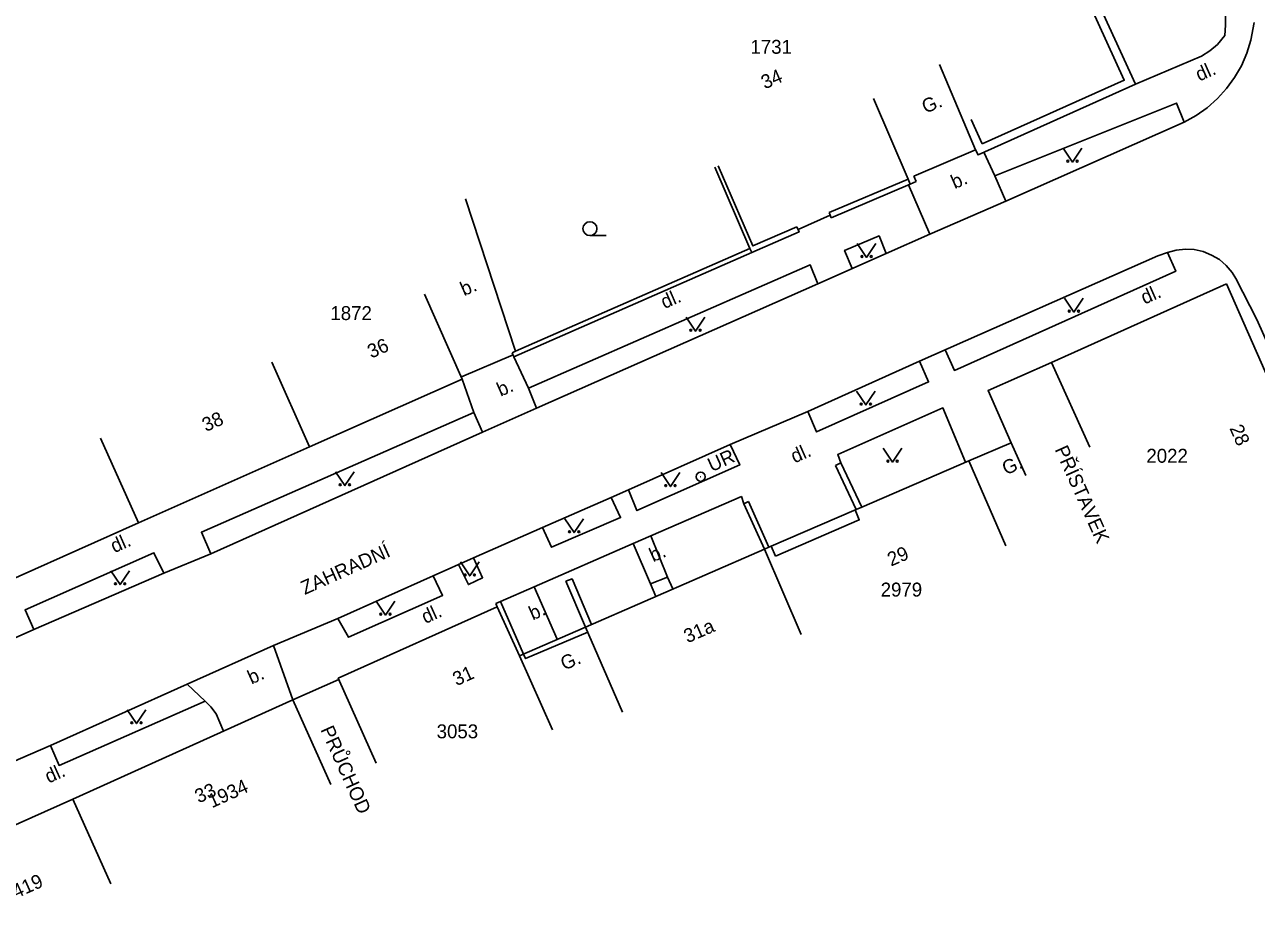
# Model space of a CAD drawing. Extents: x -584400 to -581602, y -1210894 to -1208793.
# Drawn here: x -583242.7 to -583176.4, y -1209801 to -1209753.8 of the extents above; entities that cross this region are included whole.
import ezdxf

# ---------------------------------------------------------------- set-up
doc = ezdxf.new("R2010")
doc.units = 0
for name, color, linetype in [('BUDOVY_MĚŘ', 7, 'Continuous'), ('POMOC_POPIS', 7, 'Continuous'), ('ROZHRANÍ_PLOCH', 7, 'Continuous'), ('ZN_DOPLŇKOVÉ', 7, 'Continuous'), ('ZN_KULTUR', 7, 'Continuous'), ('Č_POPIS_EVID', 7, 'Continuous')]:
    doc.layers.add(name, color=color, linetype=linetype)

msp = doc.modelspace()

# ---------------------------------------------------------------- linework, layer by layer
at = {"layer": 'BUDOVY_MĚŘ'}
for points in [[(-583193.49, -1209755.92), (-583191.54, -1209760.52)], [(-583197.03, -1209757.76), (-583195.18, -1209762.09), (-583195.06, -1209762.36), (-583194.74, -1209762.22)], [(-583194.86, -1209761.93), (-583191.54, -1209760.52)], [(-583194.86, -1209761.93), (-583194.74, -1209762.22)], [(-583187.45, -1209771.96), (-583178.04, -1209767.73)], [(-583171.77, -1209781.94), (-583178.04, -1209767.73)], [(-583221.2, -1209768.29), (-583219.17, -1209772.86)], [(-583229.42, -1209771.94), (-583227.39, -1209776.51)], [(-583189.62, -1209776.28), (-583190.87, -1209773.48), (-583187.45, -1209771.96)], [(-583185.4, -1209776.52), (-583187.45, -1209771.96)], [(-583227.39, -1209776.51), (-583219.17, -1209772.86)], [(-583238.64, -1209776.03), (-583236.6, -1209780.6)], [(-583191.9, -1209777.25), (-583189.62, -1209776.28)], [(-583188.83, -1209778.05), (-583189.62, -1209776.28)], [(-583236.6, -1209780.6), (-583227.39, -1209776.51)], [(-583202.91, -1209782.01), (-583202.67, -1209781.91), (-583197.97, -1209779.88), (-583197.67, -1209779.75), (-583191.9, -1209777.25)], [(-583189.91, -1209781.84), (-583191.9, -1209777.25)], [(-583249.47, -1209786.34), (-583236.6, -1209780.6)], [(-583212.54, -1209786.2), (-583202.91, -1209782.01)], [(-583200.93, -1209786.6), (-583202.91, -1209782.01)], [(-583223.8, -1209793.52), (-583225.85, -1209788.96), (-583217.29, -1209785.11)], [(-583216.1, -1209787.76), (-583217.29, -1209785.11)], [(-583216.1, -1209787.76), (-583212.54, -1209786.2)], [(-583210.54, -1209790.78), (-583212.54, -1209786.2)], [(-583214.31, -1209791.73), (-583216.1, -1209787.76)], [(-583240.14, -1209795.46), (-583228.3, -1209790.12)], [(-583226.25, -1209794.68), (-583228.3, -1209790.12)], [(-583251.02, -1209800.32), (-583240.14, -1209795.46)], [(-583238.08, -1209800.02), (-583240.14, -1209795.46)]]:
    msp.add_lwpolyline(points, dxfattribs=at)
at = {"layer": 'ROZHRANÍ_PLOCH'}
for points in [[(-583178.93, -1209749.92), (-583178.61, -1209750.66), (-583178.36, -1209751.42), (-583178.2, -1209752.21), (-583178.1, -1209753.01), (-583178.09, -1209753.81), (-583178.13, -1209754.37)], [(-583180.31, -1209759.03), (-583179.67, -1209758.67), (-583179.07, -1209758.25), (-583178.52, -1209757.76), (-583178.03, -1209757.22), (-583177.6, -1209756.62), (-583177.23, -1209755.99), (-583176.94, -1209755.31), (-583176.72, -1209754.61), (-583176.55, -1209753.66)], [(-583182.94, -1209756.99), (-583179.38, -1209755.48), (-583178.93, -1209755.19), (-583178.53, -1209754.85), (-583178.13, -1209754.37)], [(-583190.51, -1209761.92), (-583180.72, -1209758), (-583180.31, -1209759.03)], [(-583189.92, -1209763.29), (-583180.31, -1209759.03)], [(-583190.51, -1209761.92), (-583191.09, -1209760.64)], [(-583194, -1209765.06), (-583195.15, -1209762.4)], [(-583189.92, -1209763.29), (-583190.51, -1209761.92)], [(-583194, -1209765.06), (-583189.92, -1209763.29)], [(-583198.18, -1209766.91), (-583198.59, -1209765.93), (-583196.74, -1209765.15), (-583196.36, -1209766.1)], [(-583196.36, -1209766.1), (-583194, -1209765.06)], [(-583200.03, -1209767.73), (-583196.36, -1209766.1)], [(-583194.56, -1209771.9), (-583181.73, -1209766.22), (-583181.21, -1209766.04)], [(-583193.18, -1209771.29), (-583192.68, -1209772.39), (-583180.77, -1209767.05), (-583181.21, -1209766.04)], [(-583181.21, -1209766.04), (-583180.74, -1209765.91), (-583180.25, -1209765.86), (-583179.77, -1209765.89), (-583179.29, -1209765.99), (-583178.84, -1209766.18), (-583178.42, -1209766.43), (-583178.05, -1209766.75), (-583177.73, -1209767.12), (-583177.54, -1209767.44), (-583176.41, -1209769.65), (-583168.44, -1209787.47), (-583165.14, -1209795.67)], [(-583215.6, -1209773.35), (-583200.44, -1209766.71), (-583200.03, -1209767.73)], [(-583215.18, -1209774.43), (-583200.03, -1209767.73)], [(-583216.4, -1209771.66), (-583215.6, -1209773.35)], [(-583200.57, -1209774.6), (-583200.11, -1209775.7), (-583194.07, -1209773.01), (-583194.56, -1209771.9)], [(-583200.57, -1209774.6), (-583194.56, -1209771.9)], [(-583218.55, -1209774.65), (-583219.17, -1209772.86)], [(-583215.18, -1209774.43), (-583215.6, -1209773.35)], [(-583218.08, -1209775.71), (-583215.18, -1209774.43)], [(-583198.79, -1209777.36), (-583198.96, -1209776.91), (-583193.3, -1209774.41), (-583192.08, -1209777.33)], [(-583232.7, -1209782.26), (-583233.21, -1209781.1), (-583218.55, -1209774.65)], [(-583218.55, -1209774.65), (-583218.08, -1209775.71)], [(-583204.75, -1209776.37), (-583200.57, -1209774.6)], [(-583232.7, -1209782.26), (-583218.08, -1209775.71)], [(-583210.22, -1209778.82), (-583204.75, -1209776.37)], [(-583210.22, -1209778.82), (-583209.77, -1209779.93), (-583204.24, -1209777.48), (-583204.75, -1209776.37)], [(-583211.15, -1209779.23), (-583210.22, -1209778.82)], [(-583214.86, -1209780.84), (-583214.37, -1209781.91), (-583210.65, -1209780.31), (-583211.15, -1209779.23)], [(-583214.86, -1209780.84), (-583211.15, -1209779.23)], [(-583209.03, -1209781.3), (-583204.15, -1209779.18), (-583204.01, -1209779.57)], [(-583202.32, -1209782.39), (-583197.8, -1209780.44), (-583198.03, -1209779.9)], [(-583218.56, -1209782.48), (-583214.86, -1209780.84)], [(-583215.31, -1209784.03), (-583209.98, -1209781.71)], [(-583209.98, -1209781.71), (-583209.03, -1209781.3)], [(-583209.98, -1209781.71), (-583209.04, -1209783.88)], [(-583208.13, -1209783.52), (-583209.03, -1209781.3)], [(-583242.24, -1209786.34), (-583242.7, -1209785.28), (-583235.77, -1209782.2), (-583235.23, -1209783.3)], [(-583235.23, -1209783.3), (-583232.7, -1209782.26)], [(-583202.32, -1209782.39), (-583202.55, -1209781.85)], [(-583220.74, -1209783.44), (-583218.56, -1209782.48)], [(-583219.37, -1209782.84), (-583218.84, -1209783.92), (-583218.08, -1209783.55), (-583218.56, -1209782.48)], [(-583242.24, -1209786.34), (-583235.23, -1209783.3)], [(-583225.87, -1209785.75), (-583220.74, -1209783.44)], [(-583225.87, -1209785.75), (-583225.3, -1209786.75), (-583220.23, -1209784.5), (-583220.74, -1209783.44)], [(-583213.59, -1209783.74), (-583213.26, -1209783.61), (-583212.22, -1209786.06)], [(-583209.04, -1209783.88), (-583208.13, -1209783.52)], [(-583208.13, -1209783.52), (-583207.84, -1209784.15)], [(-583217.12, -1209784.82), (-583215.31, -1209784.03)], [(-583214.06, -1209786.86), (-583215.31, -1209784.03)], [(-583213.59, -1209783.74), (-583212.54, -1209786.2)], [(-583209.04, -1209783.88), (-583208.76, -1209784.55)], [(-583217.37, -1209784.93), (-583217.12, -1209784.82)], [(-583217.37, -1209784.93), (-583217.29, -1209785.11)], [(-583215.87, -1209787.66), (-583217.12, -1209784.82)], [(-583252.92, -1209791.08), (-583242.24, -1209786.34)], [(-583229.33, -1209787.19), (-583225.87, -1209785.75)], [(-583212.42, -1209786.48), (-583215.76, -1209787.9), (-583215.87, -1209787.66)], [(-583233.97, -1209789.27), (-583229.33, -1209787.19)], [(-583228.3, -1209790.12), (-583229.33, -1209787.19)], [(-583241.34, -1209792.58), (-583233.97, -1209789.27)], [(-583233.01, -1209790.19), (-583233.97, -1209789.27)], [(-583241.34, -1209792.58), (-583240.87, -1209793.65), (-583233.01, -1209790.19)], [(-583232.42, -1209790.88), (-583232.7, -1209790.5), (-583233.01, -1209790.19)], [(-583232.42, -1209790.88), (-583232.03, -1209791.8)], [(-583244.45, -1209793.92), (-583241.34, -1209792.58)]]:
    msp.add_lwpolyline(points, dxfattribs=at)
at = {"layer": 'ZN_DOPLŇKOVÉ'}
for points in [[(-583185.88, -1209751.64), (-583185.47, -1209751.46), (-583182.94, -1209756.99), (-583191.41, -1209760.79), (-583191.54, -1209760.52)], [(-583191.19, -1209760.19), (-583183.54, -1209756.77), (-583185.88, -1209751.64)], [(-583191.19, -1209760.19), (-583191.78, -1209758.88)], [(-583205.58, -1209761.46), (-583203.69, -1209765.83)], [(-583205.4, -1209761.38), (-583203.53, -1209765.69), (-583201.16, -1209764.67)], [(-583199.42, -1209763.9), (-583195.18, -1209762.09)], [(-583195.06, -1209762.36), (-583199.31, -1209764.18)], [(-583216.31, -1209771.36), (-583218.99, -1209763.15)], [(-583201.1, -1209764.8), (-583199.37, -1209764.04)], [(-583199.42, -1209763.9), (-583199.31, -1209764.18)], [(-583201.16, -1209764.67), (-583201.04, -1209764.94), (-583203.59, -1209766.05)], [(-583203.59, -1209766.05), (-583216.4, -1209771.66)], [(-583216.31, -1209771.36), (-583203.69, -1209765.83)], [(-583203.69, -1209765.83), (-583203.59, -1209766.05)], [(-583219.22, -1209772.74), (-583216.44, -1209771.55)], [(-583216.49, -1209771.44), (-583216.31, -1209771.36)], [(-583216.49, -1209771.44), (-583216.4, -1209771.66)], [(-583199.09, -1209777.5), (-583198.79, -1209777.36), (-583197.67, -1209779.75)], [(-583199.09, -1209777.5), (-583197.97, -1209779.88)], [(-583202.91, -1209782.01), (-583204.01, -1209779.57), (-583203.77, -1209779.45)], [(-583203.77, -1209779.45), (-583202.67, -1209781.91)], [(-583225.82, -1209789.02), (-583228.3, -1209790.12)]]:
    msp.add_lwpolyline(points, dxfattribs=at)
for radius in [0.25, 0.0005]:
    msp.add_circle((-583206.34, -1209778.11), radius, dxfattribs=at)
at = {"layer": 'ZN_KULTUR'}
msp.add_line((-583212.3, -1209765.135), (-583211.425, -1209765.135), dxfattribs=at)
for points in [[(-583186.83, -1209760.43), (-583186.33, -1209761.18), (-583185.83, -1209760.43)], [(-583197.91, -1209765.56), (-583197.41, -1209766.31), (-583196.91, -1209765.56)], [(-583186.75, -1209768.5), (-583186.25, -1209769.25), (-583185.75, -1209768.5)], [(-583207.12, -1209769.53), (-583206.62, -1209770.28), (-583206.12, -1209769.53)], [(-583197.95, -1209773.5), (-583197.45, -1209774.25), (-583196.95, -1209773.5)], [(-583196.51, -1209776.57), (-583196.01, -1209777.32), (-583195.51, -1209776.57)], [(-583225.99, -1209777.84), (-583225.49, -1209778.59), (-583224.99, -1209777.84)], [(-583208.47, -1209777.89), (-583207.97, -1209778.64), (-583207.47, -1209777.89)], [(-583213.65, -1209780.37), (-583213.15, -1209781.12), (-583212.65, -1209780.37)], [(-583219.27, -1209782.7), (-583218.77, -1209783.45), (-583218.27, -1209782.7)], [(-583238.09, -1209783.17), (-583237.59, -1209783.92), (-583237.09, -1209783.17)], [(-583223.81, -1209784.81), (-583223.31, -1209785.56), (-583222.81, -1209784.81)], [(-583237.21, -1209790.65), (-583236.71, -1209791.4), (-583236.21, -1209790.65)]]:
    msp.add_lwpolyline(points, dxfattribs=at)
for centre, radius in [((-583186.58, -1209761.13), 0.05), ((-583186.08, -1209761.13), 0.05), ((-583212.3, -1209764.76), 0.375), ((-583197.66, -1209766.26), 0.05), ((-583197.16, -1209766.26), 0.05), ((-583186.5, -1209769.2), 0.05), ((-583186, -1209769.2), 0.05), ((-583206.87, -1209770.23), 0.05), ((-583206.37, -1209770.23), 0.05), ((-583197.7, -1209774.2), 0.05), ((-583197.2, -1209774.2), 0.05), ((-583196.26, -1209777.27), 0.05), ((-583195.76, -1209777.27), 0.05), ((-583225.74, -1209778.54), 0.05), ((-583225.24, -1209778.54), 0.05), ((-583208.22, -1209778.59), 0.05), ((-583207.72, -1209778.59), 0.05), ((-583213.4, -1209781.07), 0.05), ((-583212.9, -1209781.07), 0.05), ((-583219.02, -1209783.4), 0.05), ((-583218.52, -1209783.4), 0.05), ((-583237.84, -1209783.87), 0.05), ((-583237.34, -1209783.87), 0.05), ((-583223.56, -1209785.51), 0.05), ((-583223.06, -1209785.51), 0.05), ((-583236.96, -1209791.35), 0.05), ((-583236.46, -1209791.35), 0.05)]:
    msp.add_circle(centre, radius, dxfattribs=at)

# ---------------------------------------------------------------- texts
at = {"layer": 'POMOC_POPIS'}
for s, rotation, p in [('dl.', 23.91658, (-583179.5, -1209756.85)), ('G.', 23.07272, (-583194.24, -1209758.58)), ('b.', 23.39793, (-583192.67, -1209762.64)), ('b.', 23.39793, (-583219.08, -1209768.4)), ('dl.', 23.39793, (-583208.29, -1209769.09)), ('dl.', 23.83562, (-583182.45, -1209768.85)), ('b.', 23.39793, (-583217.11, -1209773.81)), ('dl.', 23.83562, (-583201.29, -1209777.4)), ('PŘÍSTAVEK', 294.20684, (-583187.3, -1209776.64)), ('UR', 24.14009, (-583205.75, -1209777.87)), ('G.', 23.68848, (-583189.91, -1209778.04)), ('dl.', 23.7271, (-583237.9, -1209782.23)), ('ZAHRADNÍ', 24.2105, (-583227.65, -1209784.48)), ('b.', 23.83562, (-583208.9, -1209782.72)), ('dl.', 24.2105, (-583221.16, -1209786.04)), ('b.', 23.83562, (-583215.38, -1209785.85)), ('G.', 23.68848, (-583213.68, -1209788.55)), ('b.', 24.2105, (-583230.52, -1209789.3)), ('PRŮCHOD', 294.2941, (-583226.82, -1209791.72)), ('dl.', 24.2105, (-583241.43, -1209794.63))]:
    msp.add_text(s, height=0.75, rotation=rotation, dxfattribs=at).set_placement(p)
at = {"layer": 'Č_POPIS_EVID'}
for s, p in [('1731', (-583203.66, -1209755.35)), ('1872', (-583226.27, -1209769.68)), ('2022', (-583182.35, -1209777.36)), ('2979', (-583196.65, -1209784.56)), ('3053', (-583220.55, -1209792.19))]:
    msp.add_text(s, height=0.75, dxfattribs=at).set_placement(p)
for s, rotation, p in [('34', 23.37181, (-583202.89, -1209757.27)), ('36', 23.95279, (-583224.07, -1209771.76)), ('38', 23.91285, (-583232.97, -1209775.71)), ('28', 293.81161, (-583177.89, -1209775.5)), ('29', 23.37347, (-583196.09, -1209782.95)), ('31a', 23.48376, (-583207.05, -1209787.08)), ('31', 24.2105, (-583219.48, -1209789.39)), ('33', 24.29897, (-583233.36, -1209795.7)), ('1934', 24.29897, (-583232.65, -1209795.96)), ('1419', 24.05374, (-583243.7, -1209801.05))]:
    msp.add_text(s, height=0.75, rotation=rotation, dxfattribs=at).set_placement(p)

doc.saveas('drawing.dxf')
